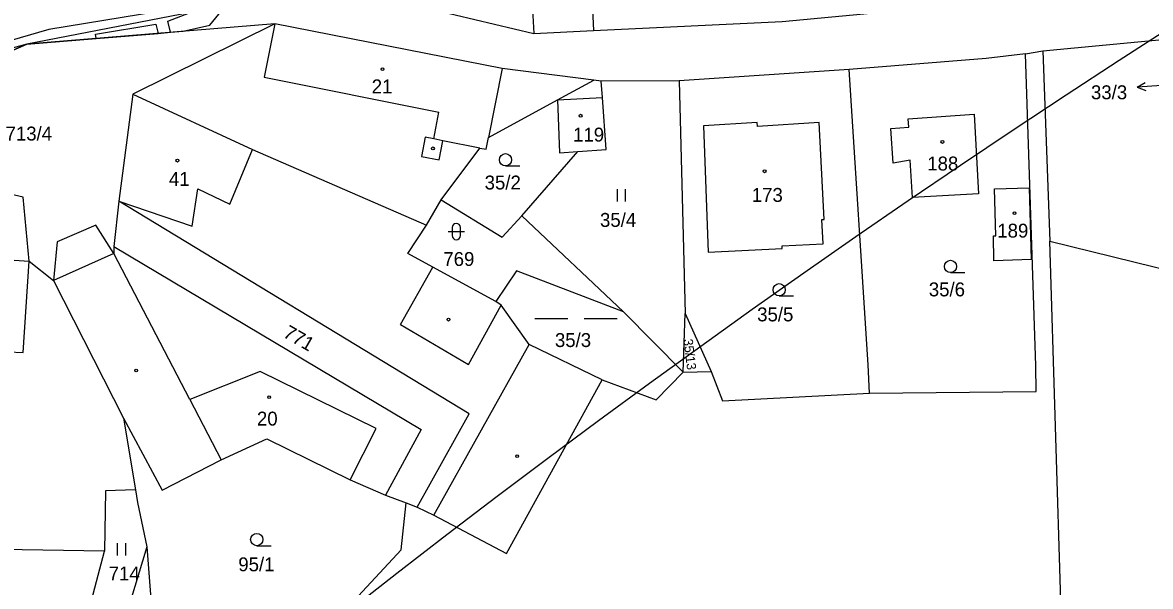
# Model space of a CAD drawing. Extents: x -680203 to -673936, y -1102717 to -1093650.
# Drawn here: x -677252 to -677114.1, y -1098385.8 to -1098316.8 of the extents above; entities that cross this region are included whole.
import ezdxf

# ---------------------------------------------------------------- set-up
doc = ezdxf.new("R2010")
doc.units = 0
for name, color, linetype in [('_Ideová část', 7, 'Continuous'), ('SOxx02xx_Staničení_Popis10', 7, 'Continuous'), ('SOxxxxxx_Koleje_hlavní_body_Popis10', 7, 'Continuous'), ('SOxxxxxx_Koleje_LN_parametry_Popis10', 7, 'Continuous'), ('SOxxxxxx_Koleje_param další_Popis10', 7, 'Continuous'), ('SOxxxxxx_Osa_bod_P', 7, 'Continuous'), ('SOxxxxxx_Staničení_Popis10', 7, 'Continuous'), ('x_prac', 7, 'Continuous')]:
    doc.layers.add(name, color=color, linetype=linetype)

msp = doc.modelspace()

# ---------------------------------------------------------------- linework, layer by layer
at = {"layer": '_Ideová část'}
msp.add_circle((-676417.7, -1099401.52), 1287.12, dxfattribs=at)
at = {"layer": 'SOxx02xx_Staničení_Popis10'}
for p, q in [((-677115.74, -1098324.68), (-677114.78, -1098324.11)), ((-677112.75, -1098324.47), (-677115.74, -1098324.68)), ((-677115.74, -1098324.68), (-677114.71, -1098325.11))]:
    msp.add_line(p, q, dxfattribs=at)
at = {"layer": 'SOxxxxxx_Koleje_hlavní_body_Popis10'}
for p, q in [((-677192.96, -1098334.33), (-677191.21, -1098334.33)), ((-677179.28, -1098338.67), (-677179.28, -1098337.17)), ((-677178.28, -1098338.67), (-677178.28, -1098337.17)), ((-677199.98, -1098342.36), (-677197.98, -1098342.36)), ((-677199.48, -1098341.86), (-677199.48, -1098342.86)), ((-677198.48, -1098342.86), (-677198.48, -1098341.86)), ((-677138.57, -1098347.38), (-677136.82, -1098347.38)), ((-677159.51, -1098350.23), (-677157.76, -1098350.23)), ((-677189.38, -1098353.01), (-677185.36, -1098353.01)), ((-677183.35, -1098353.01), (-677179.33, -1098353.01)), ((-677240.37, -1098382.01), (-677240.37, -1098380.51)), ((-677239.37, -1098382.01), (-677239.37, -1098380.51)), ((-677223.36, -1098380.8), (-677221.61, -1098380.8))]:
    msp.add_line(p, q, dxfattribs=at)
for centre in [(-677192.96, -1098333.58), (-677138.57, -1098346.63), (-677159.51, -1098349.48), (-677223.36, -1098380.05)]:
    msp.add_circle(centre, 0.75, dxfattribs=at)
for centre, start, end in [((-677198.98, -1098341.86), 0, 180), ((-677198.98, -1098342.86), 180, 359.9879)]:
    msp.add_arc(centre, 0.5, start, end, dxfattribs=at)
at = {"layer": 'SOxxxxxx_Koleje_LN_parametry_Popis10'}
for points in [[(-677265.05, -1098325.4), (-677251.46, -1098319.43), (-677243.01, -1098318.73), (-677243.09, -1098318.2), (-677235.7, -1098317), (-677235.43, -1098318.11), (-677233.92, -1098317.98), (-677234.25, -1098316.61), (-677228.62, -1098314.46), (-677225.62, -1098310.01), (-677222.75, -1098305.75), (-677223.65, -1098305.35), (-677223.93, -1098303.68), (-677232.66, -1098292.12), (-677234.36, -1098292.98), (-677233.58, -1098293.39), (-677224.41, -1098305.53), (-677227.28, -1098309.79), (-677229.6, -1098313.22), (-677235.34, -1098315.42), (-677248.76, -1098317.65), (-677258.08, -1098320.31)], [(-677384.69, -1098387.62), (-677343.45, -1098363.74), (-677293.54, -1098341.45), (-677284.54, -1098335.55), (-677269.73, -1098322.7), (-677266.24, -1098325.45), (-677265.05, -1098325.4), (-677251.46, -1098319.43), (-677265.75, -1098323.29), (-677268.19, -1098321.37), (-677259.44, -1098313.77), (-677256.66, -1098311.35), (-677255, -1098306.43), (-677257.51, -1098308.17), (-677257.97, -1098309.84), (-677262.94, -1098314.15), (-677285.75, -1098333.95), (-677294.5, -1098339.69), (-677344.38, -1098361.96), (-677387.11, -1098386.66)]]:
    msp.add_lwpolyline(points, dxfattribs=at)
msp.add_lwpolyline([(-677220.65, -1098306.7), (-677222.42, -1098305.9), (-677225.8, -1098309.99), (-677230.21, -1098315.32), (-677251.46, -1098319.43), (-677243.01, -1098318.73), (-677235.43, -1098318.11), (-677233.92, -1098317.98), (-677232.37, -1098317.86), (-677229.09, -1098317.12), (-677223.57, -1098310.29)], close=True, dxfattribs=at)
at = {"layer": 'SOxxxxxx_Koleje_param další_Popis10'}
for centre in [(-677207.99, -1098322.49), (-677183.78, -1098328.19), (-677139.56, -1098331.4), (-677201.83, -1098332.18), (-677233.06, -1098333.68), (-677161.29, -1098334.99), (-677130.74, -1098340.12), (-677199.93, -1098353.14), (-677238.1, -1098359.37), (-677221.85, -1098362.63), (-677191.54, -1098369.84)]:
    msp.add_circle(centre, 0.175, dxfattribs=at)
at = {"layer": 'SOxxxxxx_Staničení_Popis10'}
for p, q in [((-677221.15, -1098316.93), (-677222.44, -1098323.46)), ((-677222.44, -1098323.46), (-677201.09, -1098327.77)), ((-677193.36, -1098322.41), (-677195.02, -1098330.84)), ((-677186.62, -1098326.26), (-677181.11, -1098325.97)), ((-677201.74, -1098331.03), (-677201.09, -1098327.77)), ((-677202.78, -1098330.83), (-677203.24, -1098333.16)), ((-677201.74, -1098331.03), (-677202.78, -1098330.83)), ((-677200.6, -1098331.26), (-677201.74, -1098331.03)), ((-677201.06, -1098333.59), (-677200.6, -1098331.26)), ((-677196.11, -1098332.14), (-677200.6, -1098331.26)), ((-677226.66, -1098339.01), (-677223.89, -1098332.34)), ((-677203.24, -1098333.16), (-677201.06, -1098333.59)), ((-677231.24, -1098341.7), (-677230.56, -1098337.12)), ((-677230.56, -1098337.12), (-677226.66, -1098339.01)), ((-677240.23, -1098338.65), (-677231.24, -1098341.7)), ((-677240.83, -1098345.05), (-677248.19, -1098348.36)), ((-677231.54, -1098362.93), (-677240.83, -1098345.05)), ((-677205.78, -1098353.72), (-677201.85, -1098346.71)), ((-677197.48, -1098358.61), (-677193.47, -1098351.35)), ((-677205.78, -1098353.72), (-677197.48, -1098358.61)), ((-677201.7, -1098377.05), (-677190.08, -1098356.18)), ((-677222.95, -1098359.47), (-677231.54, -1098362.93)), ((-677208.75, -1098366.47), (-677222.95, -1098359.47)), ((-677231.54, -1098362.93), (-677227.73, -1098370.3)), ((-677211.94, -1098372.74), (-677208.75, -1098366.47))]:
    msp.add_line(p, q, dxfattribs=at)
at = {"layer": 'x_prac'}
for p, q in [((-677189.87, -1098311.95), (-677189.48, -1098318.12)), ((-677201.5, -1098315.26), (-677189.48, -1098318.12)), ((-677221.15, -1098316.93), (-677238.5, -1098325.57)), ((-677189.48, -1098318.12), (-677182.2, -1098317.75)), ((-677127.3, -1098320.26), (-677111.81, -1098318.79)), ((-677129.42, -1098320.62), (-677127.3, -1098320.26)), ((-677127.3, -1098320.26), (-677126.41, -1098343.52)), ((-677150.94, -1098322.55), (-677171.75, -1098323.93)), ((-677186.62, -1098326.26), (-677182.16, -1098323.82)), ((-677181.25, -1098323.94), (-677182.16, -1098323.82)), ((-677171.75, -1098323.93), (-677181.25, -1098323.94)), ((-677171.75, -1098323.93), (-677170.99, -1098352.38)), ((-677238.5, -1098325.57), (-677240.23, -1098338.65)), ((-677190.95, -1098340.44), (-677184.11, -1098332.58)), ((-677240.23, -1098338.65), (-677240.83, -1098344.17)), ((-677202.63, -1098341.58), (-677200.81, -1098338.46)), ((-677190.95, -1098340.44), (-677178.54, -1098352.19)), ((-677126.41, -1098343.52), (-677078.8, -1098355.31)), ((-677124.28, -1098414.38), (-677126.41, -1098343.52)), ((-677251.17, -1098345.98), (-677248.19, -1098348.36)), ((-677248.19, -1098348.36), (-677239.65, -1098365.18)), ((-677171.23, -1098359.56), (-677178.54, -1098352.19)), ((-677171.23, -1098359.56), (-677170.99, -1098352.38)), ((-677170.99, -1098352.38), (-677167.84, -1098359.49)), ((-677171.23, -1098359.56), (-677167.84, -1098359.49)), ((-677239.65, -1098365.18), (-677238.19, -1098373.98)), ((-677207.61, -1098374.62), (-677205.09, -1098375.57)), ((-677205.09, -1098375.57), (-677203.75, -1098376.07)), ((-677248.4, -1098405.78), (-677241.96, -1098381.49)), ((-677236.8, -1098380.93), (-677243.85, -1098404.42)), ((-677236.8, -1098380.93), (-677235.21, -1098402.13))]:
    msp.add_line(p, q, dxfattribs=at)
for points in [[(-677182.2, -1098317.75), (-677159.13, -1098316.64), (-677145.69, -1098315.39), (-677124.92, -1098313.56), (-677114.87, -1098312.7), (-677115, -1098311.18)], [(-677189.87, -1098311.95), (-677182.47, -1098311.77), (-677182.2, -1098317.75)], [(-677221.15, -1098316.93), (-677251.46, -1098319.43), (-677265.05, -1098325.4), (-677274.18, -1098332)], [(-677182.16, -1098323.82), (-677193.36, -1098322.41), (-677221.15, -1098316.93)], [(-677129.42, -1098320.62), (-677134.21, -1098321.19), (-677150.94, -1098322.55)], [(-677148.45, -1098362.12), (-677128.09, -1098361.93), (-677128.13, -1098358.79), (-677129.42, -1098320.62)], [(-677148.45, -1098362.12), (-677148.64, -1098358.69), (-677150.94, -1098322.55)], [(-677184.11, -1098332.58), (-677180.67, -1098332.34), (-677181.11, -1098325.97), (-677181.25, -1098323.94)], [(-677238.5, -1098325.57), (-677223.89, -1098332.34), (-677202.63, -1098341.58)], [(-677200.81, -1098338.46), (-677196.11, -1098332.14), (-677195.31, -1098332.3), (-677195.02, -1098330.84), (-677186.62, -1098326.26)], [(-677186.62, -1098326.26), (-677186.35, -1098332.74), (-677184.11, -1098332.58)], [(-677159.13, -1098344.43), (-677159.14, -1098344.11), (-677154.15, -1098343.86), (-677154.3, -1098340.89), (-677154, -1098340.87), (-677154.63, -1098329.03), (-677162.15, -1098329.49), (-677162.18, -1098329.02), (-677168.77, -1098329.42)], [(-677143.48, -1098333.64), (-677145.58, -1098334), (-677145.88, -1098329.75), (-677143.67, -1098329.6), (-677143.73, -1098328.55), (-677135.66, -1098327.98), (-677135.14, -1098337.76), (-677143.23, -1098338.18), (-677143.48, -1098333.64)], [(-677168.77, -1098329.42), (-677168.18, -1098344.9), (-677159.13, -1098344.43)], [(-677251.17, -1098345.98), (-677251.91, -1098338.16), (-677258.64, -1098336.6), (-677260.32, -1098340.46)], [(-677128.94, -1098337.02), (-677128.7, -1098345.8), (-677133.27, -1098345.93), (-677133.32, -1098342.9), (-677133.04, -1098342.9), (-677133.19, -1098337.15), (-677128.94, -1098337.02)], [(-677203.75, -1098376.07), (-677197.4, -1098364.65), (-677240.23, -1098338.65)], [(-677200.81, -1098338.46), (-677193.37, -1098343.04), (-677190.95, -1098340.44)], [(-677240.83, -1098344.17), (-677240.83, -1098345.05), (-677243.02, -1098341.6), (-677247.78, -1098343.63), (-677248.19, -1098348.36)], [(-677194.16, -1098350.94), (-677201.85, -1098346.71), (-677204.88, -1098345.04), (-677202.63, -1098341.58)], [(-677261.78, -1098343.94), (-677258.5, -1098344.16), (-677258.58, -1098345.51), (-677251.17, -1098345.98)], [(-677240.83, -1098344.17), (-677203.26, -1098366.57), (-677207.61, -1098374.62)], [(-677266.05, -1098344.58), (-677266.83, -1098356.4), (-677262.5, -1098356.62), (-677262.58, -1098358.08), (-677261.99, -1098358.72), (-677260.45, -1098358.81), (-677259.79, -1098358.23), (-677259.72, -1098356.92), (-677255.62, -1098357.13), (-677255.62, -1098356.98), (-677251.9, -1098357.18), (-677251.17, -1098345.98)], [(-677178.54, -1098352.19), (-677191.62, -1098347.17), (-677194.16, -1098350.94)], [(-677181.15, -1098360.51), (-677190.08, -1098356.18), (-677193.47, -1098351.35), (-677194.16, -1098350.94)], [(-677181.15, -1098360.51), (-677174.56, -1098362.94), (-677171.23, -1098359.56)], [(-677167.84, -1098359.49), (-677166.42, -1098363.09), (-677148.45, -1098362.12)], [(-677203.75, -1098376.07), (-677201.7, -1098377.05), (-677192.83, -1098381.77), (-677181.15, -1098360.51)], [(-677239.65, -1098365.18), (-677234.93, -1098374), (-677227.73, -1098370.3), (-677222.15, -1098367.73), (-677211.94, -1098372.74), (-677207.61, -1098374.62)], [(-677241.96, -1098381.49), (-677257.09, -1098381.24), (-677260.95, -1098379.67), (-677276.74, -1098371.87), (-677284.18, -1098368.07)], [(-677238.19, -1098373.98), (-677241.87, -1098374.1), (-677241.96, -1098381.49)], [(-677238.19, -1098373.98), (-677237.94, -1098375.51), (-677236.8, -1098380.93)], [(-677235.21, -1098402.13), (-677215.15, -1098391.5), (-677205.7, -1098381.29), (-677205.09, -1098375.57)]]:
    msp.add_lwpolyline(points, dxfattribs=at)

# ---------------------------------------------------------------- texts
at = {"layer": 'SOxxxxxx_Osa_bod_P'}
for s, p in [('21', (-677209.31, -1098325.45)), ('33/3', (-677121.4, -1098326.17)), ('713/4', (-677254.07, -1098331.22)), ('119', (-677184.7, -1098331.35)), ('188', (-677141.41, -1098334.89)), ('41', (-677234.11, -1098336.78)), ('35/2', (-677195.51, -1098337.21)), ('173', (-677162.86, -1098338.73)), ('35/4', (-677181.41, -1098341.79)), ('189', (-677132.85, -1098343.1)), ('769', (-677200.56, -1098346.57)), ('35/6', (-677141.22, -1098350.29)), ('35/5', (-677162.2, -1098353.35)), ('35/3', (-677186.92, -1098356.49)), ('20', (-677223.34, -1098366.1)), ('95/1', (-677225.62, -1098383.93)), ('714', (-677241.46, -1098385.05))]:
    msp.add_text(s, height=1.7, dxfattribs=at).set_placement(p)
for s, height, rotation, p in [('771', 1.7, 330, (-677220.26, -1098355.19)), ('35/13', 1.14, 277, (-677171.22, -1098355.56))]:
    msp.add_text(s, height=height, rotation=rotation, dxfattribs=at).set_placement(p)

doc.saveas('drawing.dxf')
